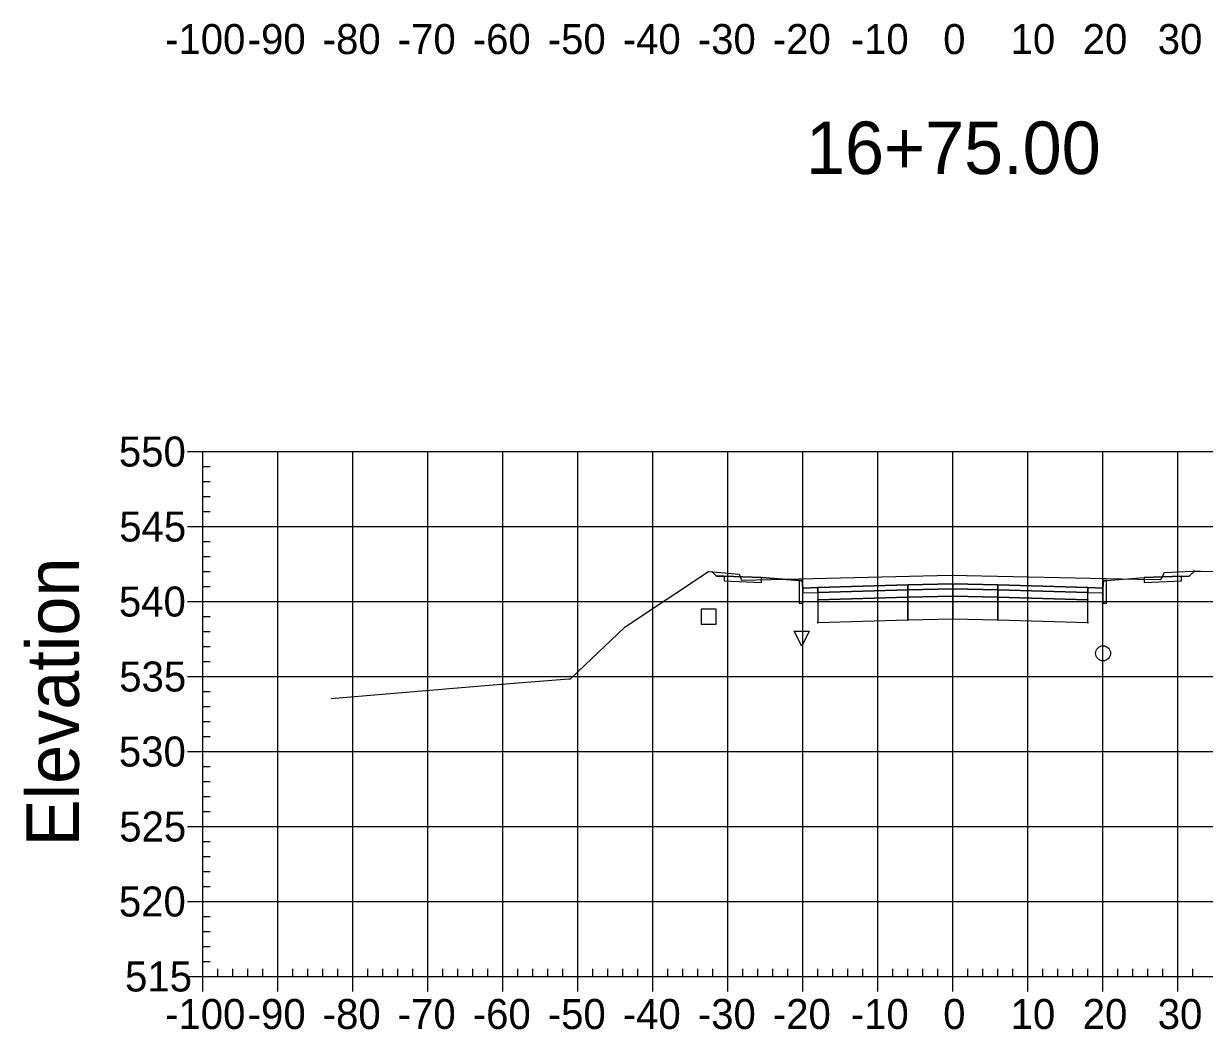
# Model space of a CAD drawing. Extents: x 704834 to 709892, y 372981 to 377533.
# Drawn here: x 706906 to 707063.4, y 376703.8 to 376837.9 of the extents above; entities that cross this region are included whole.
import ezdxf

# ---------------------------------------------------------------- set-up
doc = ezdxf.new("R2010")
doc.units = 0
for name, color, linetype in [('1', 7, 'Continuous'), ('10', 7, 'Continuous'), ('13', 7, 'Continuous'), ('14', 7, 'Continuous'), ('57', 7, 'Continuous'), ('60', 7, 'Continuous'), ('Default_Xsect', 7, 'Continuous'), ('Existing', 7, 'Continuous')]:
    doc.layers.add(name, color=color, linetype=linetype)

msp = doc.modelspace()

# ---------------------------------------------------------------- linework, layer by layer
for points in [[(706998.41, 376764.18), (706997.81, 376764.79)], [(706999.41, 376764.22), (706998.41, 376764.18)], [(707060.41, 376764.22), (707061.41, 376764.18)], [(707061.41, 376764.18), (707062.1, 376764.87)], [(707009.41, 376763.62), (707004.41, 376764.02)], [(707050.41, 376763.62), (707055.41, 376764.02)]]:
    msp.add_lwpolyline(points)
for points in [[(707004.41, 376764.02), (706999.41, 376764.22), (706999.41, 376763.56), (707004.41, 376763.36)], [(707055.41, 376763.36), (707060.41, 376763.56), (707060.41, 376764.22), (707055.41, 376764.02)], [(707009.91, 376762.62), (707009.83, 376763.62), (707009.41, 376763.62), (707009.41, 376760.62), (707009.91, 376760.62)], [(707011.91, 376762.7), (707009.91, 376762.62), (707009.91, 376761.96), (707011.91, 376762.04)], [(707023.91, 376763.06), (707011.91, 376762.7), (707011.91, 376762.04), (707023.91, 376762.4)], [(707029.91, 376763.18), (707023.91, 376763.06), (707023.91, 376762.4), (707029.91, 376762.52)], [(707029.91, 376762.52), (707023.91, 376762.4), (707023.91, 376761.4), (707029.91, 376761.52)], [(707029.86, 376762.47), (707029.96, 376762.47), (707029.96, 376762.57), (707029.86, 376762.57)], [(707029.91, 376762.52), (707035.91, 376762.4), (707035.91, 376763.06), (707029.91, 376763.18)], [(707029.91, 376761.52), (707035.91, 376761.4), (707035.91, 376762.4), (707029.91, 376762.52)], [(707035.91, 376762.4), (707047.91, 376762.04), (707047.91, 376762.7), (707035.91, 376763.06)], [(707047.91, 376762.04), (707049.91, 376761.96), (707049.91, 376762.62), (707047.91, 376762.7)], [(707049.91, 376760.62), (707050.41, 376760.62), (707050.41, 376763.62), (707050, 376763.62), (707049.91, 376762.62)], [(707011.86, 376760.99), (707011.96, 376760.99), (707011.96, 376761.09), (707011.86, 376761.09)], [(707023.91, 376762.4), (707011.91, 376762.04), (707011.91, 376761.04), (707023.91, 376761.4)], [(707023.91, 376761.4), (707011.91, 376761.04), (707011.91, 376758.04), (707023.91, 376758.4)], [(707023.86, 376762.35), (707023.96, 376762.35), (707023.96, 376762.45), (707023.86, 376762.45)], [(707023.86, 376761.35), (707023.96, 376761.35), (707023.96, 376761.45), (707023.86, 376761.45)], [(707029.91, 376761.52), (707023.91, 376761.4), (707023.91, 376758.4), (707029.91, 376758.52)], [(707029.86, 376761.47), (707029.96, 376761.47), (707029.96, 376761.57), (707029.86, 376761.57)], [(707029.91, 376758.52), (707035.91, 376758.4), (707035.91, 376761.4), (707029.91, 376761.52)], [(707035.86, 376762.35), (707035.96, 376762.35), (707035.96, 376762.45), (707035.86, 376762.45)], [(707035.86, 376761.35), (707035.96, 376761.35), (707035.96, 376761.45), (707035.86, 376761.45)], [(707035.91, 376761.4), (707047.91, 376761.04), (707047.91, 376762.04), (707035.91, 376762.4)], [(707035.91, 376758.4), (707047.91, 376758.04), (707047.91, 376761.04), (707035.91, 376761.4)], [(707047.86, 376760.99), (707047.96, 376760.99), (707047.96, 376761.09), (707047.86, 376761.09)], [(707011.86, 376757.99), (707011.96, 376757.99), (707011.96, 376758.09), (707011.86, 376758.09)], [(707023.86, 376758.35), (707023.96, 376758.35), (707023.96, 376758.45), (707023.86, 376758.45)], [(707029.86, 376758.47), (707029.96, 376758.47), (707029.96, 376758.57), (707029.86, 376758.57)], [(707035.86, 376758.35), (707035.96, 376758.35), (707035.96, 376758.45), (707035.86, 376758.45)], [(707047.86, 376757.99), (707047.96, 376757.99), (707047.96, 376758.09), (707047.86, 376758.09)]]:
    msp.add_lwpolyline(points, close=True)
at = {"layer": '1'}
msp.add_lwpolyline([(707009.77, 376754.88), (707008.77, 376756.88), (707010.77, 376756.88)], close=True, dxfattribs=at)
at = {"layer": '10'}
msp.add_lwpolyline([(706996.35, 376757.81), (706998.35, 376757.81), (706998.35, 376759.81), (706996.35, 376759.81)], close=True, dxfattribs=at)
at = {"layer": '13'}
msp.add_circle((707049.93, 376753.91), 1, dxfattribs=at)
at = {"layer": '14'}
for points in [[(706997.81, 376764.79), (706997.81, 376764.84), (706997.81, 376764.79), (706997.76, 376764.79), (706997.81, 376764.79), (706997.81, 376764.74), (706997.81, 376764.79), (706997.86, 376764.79)], [(707062.1, 376764.87), (707062.1, 376764.92), (707062.1, 376764.87), (707062.05, 376764.87), (707062.1, 376764.87), (707062.1, 376764.82), (707062.1, 376764.87), (707062.15, 376764.87)], [(707011.91, 376762.7), (707011.91, 376762.75), (707011.91, 376762.7), (707011.86, 376762.7), (707011.91, 376762.7), (707011.91, 376762.65), (707011.91, 376762.7), (707011.96, 376762.7)], [(707029.91, 376763.18), (707029.91, 376763.23), (707029.91, 376763.18), (707029.86, 376763.18), (707029.91, 376763.18), (707029.91, 376763.13), (707029.91, 376763.18), (707029.96, 376763.18)], [(707047.91, 376762.7), (707047.91, 376762.75), (707047.91, 376762.7), (707047.86, 376762.7), (707047.91, 376762.7), (707047.91, 376762.65), (707047.91, 376762.7), (707047.96, 376762.7)]]:
    msp.add_lwpolyline(points, dxfattribs=at)
at = {"layer": '57'}
for p, q in [((706927.91, 376780.82), (706929.91, 376780.82)), ((706929.91, 376780.82), (707129.91, 376780.82)), ((706929.91, 376710.82), (706929.91, 376780.82)), ((706929.91, 376710.82), (706929.91, 376780.82)), ((706939.91, 376710.82), (706939.91, 376780.82)), ((706949.91, 376710.82), (706949.91, 376780.82)), ((706959.91, 376710.82), (706959.91, 376780.82)), ((706969.91, 376710.82), (706969.91, 376780.82)), ((706979.91, 376710.82), (706979.91, 376780.82)), ((706989.91, 376710.82), (706989.91, 376780.82)), ((706999.91, 376710.82), (706999.91, 376780.82)), ((707009.91, 376710.82), (707009.91, 376780.82)), ((707019.91, 376710.82), (707019.91, 376780.82)), ((707029.91, 376710.82), (707029.91, 376780.82)), ((707039.91, 376710.82), (707039.91, 376780.82)), ((707049.91, 376710.82), (707049.91, 376780.82)), ((707059.91, 376710.82), (707059.91, 376780.82)), ((706929.91, 376778.82), (706930.91, 376778.82)), ((706929.91, 376776.82), (706930.91, 376776.82)), ((706929.91, 376774.82), (706930.91, 376774.82)), ((706929.91, 376772.82), (706930.91, 376772.82)), ((706927.91, 376770.82), (706929.91, 376770.82)), ((706929.91, 376770.82), (707129.91, 376770.82)), ((706929.91, 376768.82), (706930.91, 376768.82)), ((706929.91, 376766.82), (706930.91, 376766.82)), ((706929.91, 376764.82), (706930.91, 376764.82)), ((706929.91, 376762.82), (706930.91, 376762.82)), ((706927.91, 376760.82), (706929.91, 376760.82)), ((706929.91, 376760.82), (707129.91, 376760.82)), ((706929.91, 376758.82), (706930.91, 376758.82)), ((706929.91, 376756.82), (706930.91, 376756.82)), ((706929.91, 376754.82), (706930.91, 376754.82)), ((706929.91, 376752.82), (706930.91, 376752.82)), ((706927.91, 376750.82), (706929.91, 376750.82)), ((706929.91, 376750.82), (707129.91, 376750.82)), ((706929.91, 376748.82), (706930.91, 376748.82)), ((706929.91, 376746.82), (706930.91, 376746.82)), ((706929.91, 376744.82), (706930.91, 376744.82)), ((706929.91, 376742.82), (706930.91, 376742.82)), ((706927.91, 376740.82), (706929.91, 376740.82)), ((706929.91, 376740.82), (707129.91, 376740.82)), ((706929.91, 376738.82), (706930.91, 376738.82)), ((706929.91, 376736.82), (706930.91, 376736.82)), ((706929.91, 376734.82), (706930.91, 376734.82)), ((706929.91, 376732.82), (706930.91, 376732.82)), ((706927.91, 376730.82), (706929.91, 376730.82)), ((706929.91, 376730.82), (707129.91, 376730.82)), ((706929.91, 376728.82), (706930.91, 376728.82)), ((706929.91, 376726.82), (706930.91, 376726.82)), ((706929.91, 376724.82), (706930.91, 376724.82)), ((706929.91, 376722.82), (706930.91, 376722.82)), ((706927.91, 376720.82), (706929.91, 376720.82)), ((706929.91, 376720.82), (707129.91, 376720.82)), ((706929.91, 376718.82), (706930.91, 376718.82)), ((706929.91, 376716.82), (706930.91, 376716.82)), ((706929.91, 376714.82), (706930.91, 376714.82)), ((706929.91, 376712.82), (706930.91, 376712.82)), ((706927.91, 376710.82), (706929.91, 376710.82)), ((706929.91, 376710.82), (707129.91, 376710.82)), ((706929.91, 376710.82), (707129.91, 376710.82)), ((706929.91, 376708.82), (706929.91, 376710.82)), ((706931.91, 376710.82), (706931.91, 376711.82)), ((706933.91, 376710.82), (706933.91, 376711.82)), ((706935.91, 376710.82), (706935.91, 376711.82)), ((706937.91, 376710.82), (706937.91, 376711.82)), ((706939.91, 376708.82), (706939.91, 376710.82)), ((706941.91, 376710.82), (706941.91, 376711.82)), ((706943.91, 376710.82), (706943.91, 376711.82)), ((706945.91, 376710.82), (706945.91, 376711.82)), ((706947.91, 376710.82), (706947.91, 376711.82)), ((706949.91, 376708.82), (706949.91, 376710.82)), ((706951.91, 376710.82), (706951.91, 376711.82)), ((706953.91, 376710.82), (706953.91, 376711.82)), ((706955.91, 376710.82), (706955.91, 376711.82)), ((706957.91, 376710.82), (706957.91, 376711.82)), ((706959.91, 376708.82), (706959.91, 376710.82)), ((706961.91, 376710.82), (706961.91, 376711.82)), ((706963.91, 376710.82), (706963.91, 376711.82)), ((706965.91, 376710.82), (706965.91, 376711.82)), ((706967.91, 376710.82), (706967.91, 376711.82)), ((706969.91, 376708.82), (706969.91, 376710.82)), ((706971.91, 376710.82), (706971.91, 376711.82)), ((706973.91, 376710.82), (706973.91, 376711.82)), ((706975.91, 376710.82), (706975.91, 376711.82)), ((706977.91, 376710.82), (706977.91, 376711.82)), ((706979.91, 376708.82), (706979.91, 376710.82)), ((706981.91, 376710.82), (706981.91, 376711.82)), ((706983.91, 376710.82), (706983.91, 376711.82)), ((706985.91, 376710.82), (706985.91, 376711.82)), ((706987.91, 376710.82), (706987.91, 376711.82)), ((706989.91, 376708.82), (706989.91, 376710.82)), ((706991.91, 376710.82), (706991.91, 376711.82)), ((706993.91, 376710.82), (706993.91, 376711.82)), ((706995.91, 376710.82), (706995.91, 376711.82)), ((706997.91, 376710.82), (706997.91, 376711.82)), ((706999.91, 376708.82), (706999.91, 376710.82)), ((707001.91, 376710.82), (707001.91, 376711.82)), ((707003.91, 376710.82), (707003.91, 376711.82)), ((707005.91, 376710.82), (707005.91, 376711.82)), ((707007.91, 376710.82), (707007.91, 376711.82)), ((707009.91, 376708.82), (707009.91, 376710.82)), ((707011.91, 376710.82), (707011.91, 376711.82)), ((707013.91, 376710.82), (707013.91, 376711.82)), ((707015.91, 376710.82), (707015.91, 376711.82)), ((707017.91, 376710.82), (707017.91, 376711.82)), ((707019.91, 376708.82), (707019.91, 376710.82)), ((707021.91, 376710.82), (707021.91, 376711.82)), ((707023.91, 376710.82), (707023.91, 376711.82)), ((707025.91, 376710.82), (707025.91, 376711.82)), ((707027.91, 376710.82), (707027.91, 376711.82)), ((707029.91, 376708.82), (707029.91, 376710.82)), ((707031.91, 376710.82), (707031.91, 376711.82)), ((707033.91, 376710.82), (707033.91, 376711.82)), ((707035.91, 376710.82), (707035.91, 376711.82)), ((707037.91, 376710.82), (707037.91, 376711.82)), ((707039.91, 376708.82), (707039.91, 376710.82)), ((707041.91, 376710.82), (707041.91, 376711.82)), ((707043.91, 376710.82), (707043.91, 376711.82)), ((707045.91, 376710.82), (707045.91, 376711.82)), ((707047.91, 376710.82), (707047.91, 376711.82)), ((707049.91, 376708.82), (707049.91, 376710.82)), ((707051.91, 376710.82), (707051.91, 376711.82)), ((707053.91, 376710.82), (707053.91, 376711.82)), ((707055.91, 376710.82), (707055.91, 376711.82)), ((707057.91, 376710.82), (707057.91, 376711.82)), ((707059.91, 376708.82), (707059.91, 376710.82)), ((707061.91, 376710.82), (707061.91, 376711.82))]:
    msp.add_line(p, q, dxfattribs=at)
at = {"layer": 'Default_Xsect'}
msp.add_lwpolyline([(706997.81, 376764.79), (706998.41, 376764.18), (706999.41, 376764.22), (707004.41, 376764.02), (707009.41, 376763.62), (707009.83, 376763.62), (707009.91, 376762.62), (707011.91, 376762.7), (707023.91, 376763.06), (707029.91, 376763.18), (707035.91, 376763.06), (707047.91, 376762.7), (707049.91, 376762.62), (707050, 376763.62), (707050.41, 376763.62), (707055.41, 376764.02), (707060.41, 376764.22), (707061.41, 376764.18), (707062.1, 376764.87)], dxfattribs=at)
at = {"layer": 'Existing'}
msp.add_lwpolyline([(706947.03, 376747.9), (706954.39, 376748.5), (706969.17, 376749.77), (706978.72, 376750.49), (706978.93, 376750.52), (706979.07, 376750.63), (706986.13, 376757.37), (706986.24, 376757.43), (706997.32, 376764.81), (706997.87, 376764.79), (706999.57, 376764.64), (706999.85, 376764.62), (707001.44, 376764.48), (707001.63, 376763.87), (707001.71, 376763.66), (707007.6, 376763.82), (707029.62, 376764.34), (707054.49, 376763.81), (707057.63, 376763.74), (707057.69, 376763.85), (707058.14, 376764.7), (707061.78, 376764.85), (707062.31, 376764.88), (707062.97, 376764.88), (707067.84, 376764.84)], dxfattribs=at)

# ---------------------------------------------------------------- texts
at = {"layer": '1'}
msp.add_text('16+75.00', height=7, dxfattribs=at).set_placement((707010.32, 376817.82))
at = {"layer": '14'}
for p in [(706999.38, 376764.17), (707060.38, 376764.17), (706999.38, 376763.51), (707004.38, 376763.31), (707055.38, 376763.31), (707060.38, 376763.51)]:
    msp.add_text('+', height=0.1, dxfattribs=at).set_placement(p)
at = {"layer": '57'}
for s, p in [('-100', (706924.9, 376833.82)), ('-90', (706935.91, 376833.82)), ('-80', (706945.91, 376833.82)), ('-70', (706955.91, 376833.82)), ('-60', (706965.91, 376833.82)), ('-50', (706975.91, 376833.82)), ('-40', (706985.91, 376833.82)), ('-30', (706995.91, 376833.82)), ('-20', (707005.91, 376833.82)), ('-10', (707016.3, 376833.82)), ('0', (707028.62, 376833.82)), ('10', (707037.61, 376833.82)), ('20', (707047.22, 376833.82)), ('30', (707057.22, 376833.82)), ('550', (706918.74, 376778.82)), ('545', (706918.79, 376768.82)), ('540', (706918.74, 376758.82)), ('535', (706918.79, 376748.82)), ('530', (706918.74, 376738.82)), ('525', (706918.79, 376728.82)), ('520', (706918.74, 376718.82)), ('515', (706919.56, 376708.82)), ('-100', (706924.9, 376703.82)), ('-90', (706935.91, 376703.82)), ('-80', (706945.91, 376703.82)), ('-70', (706955.91, 376703.82)), ('-60', (706965.91, 376703.82)), ('-50', (706975.91, 376703.82)), ('-40', (706985.91, 376703.82)), ('-30', (706995.91, 376703.82)), ('-20', (707005.91, 376703.82)), ('-10', (707016.3, 376703.82)), ('0', (707028.62, 376703.82)), ('10', (707037.61, 376703.82)), ('20', (707047.22, 376703.82)), ('30', (707057.22, 376703.82))]:
    msp.add_text(s, height=4, dxfattribs=at).set_placement(p)
at = {"layer": '60'}
msp.add_text('Elevation', height=7, rotation=90, dxfattribs=at).set_placement((706913.41, 376728.18))

doc.saveas('drawing.dxf')
